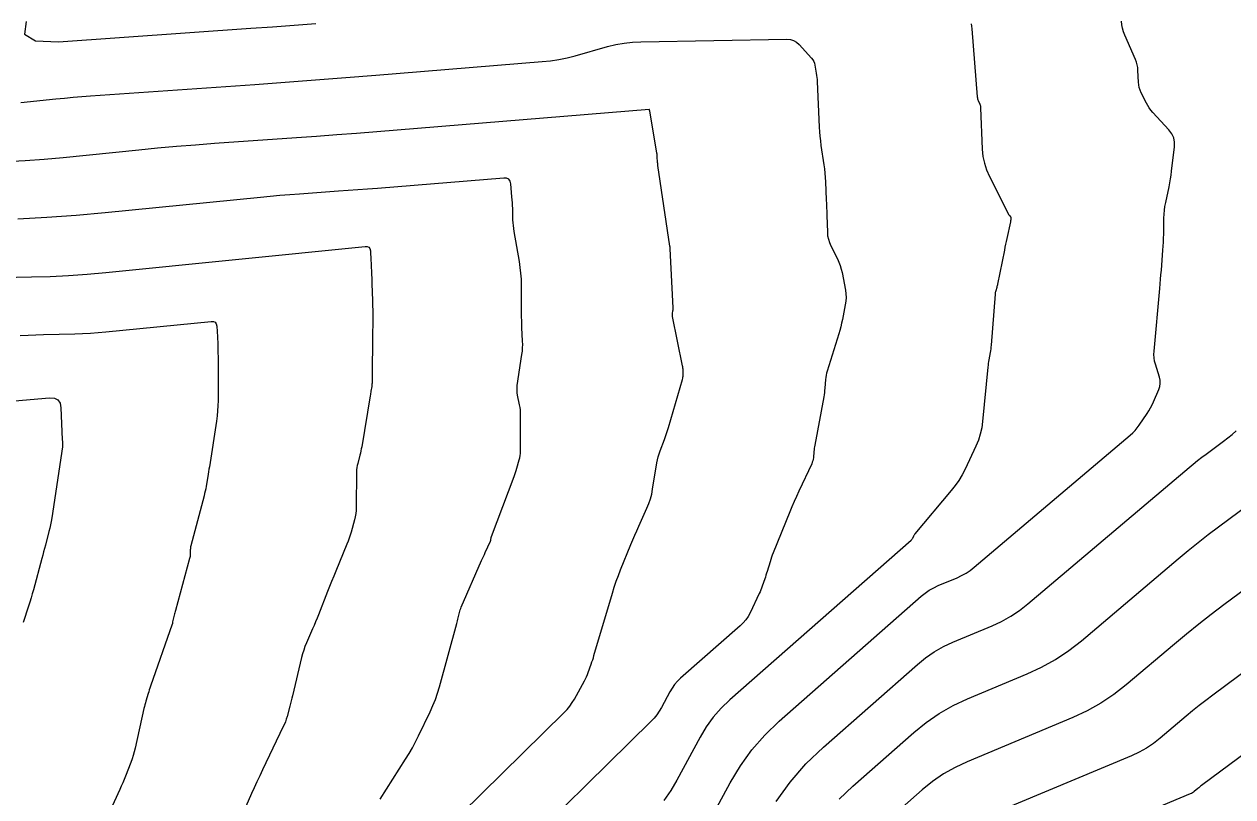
# Model space of a CAD drawing. Extents: x 1354696 to 1366163, y 660729 to 670380.
# Drawn here: x 1360846.1 to 1360905.9, y 664483.3 to 664521.5 of the extents above; entities that cross this region are included whole.
import ezdxf

# ---------------------------------------------------------------- set-up
doc = ezdxf.new("R2010")
doc.units = 0
doc.layers.add('R_Contours', color=7, linetype='Continuous')

msp = doc.modelspace()

# ---------------------------------------------------------------- linework, layer by layer
at = {"layer": 'R_Contours'}
for points in [[(1360846.158, 664521.646), (1360846.077, 664521.022), (1360846.61, 664520.689), (1360847.759, 664520.646), (1360857.268, 664521.313), (1360858.341, 664521.39), (1360859.413, 664521.47), (1360860.486, 664521.553)], [(1360892.91, 664521.538), (1360892.926, 664521.414), (1360892.938, 664521.291), (1360893.209, 664517.914), (1360893.215, 664517.868), (1360893.224, 664517.822), (1360893.237, 664517.777), (1360893.254, 664517.733), (1360893.33, 664517.56), (1360893.346, 664517.516), (1360893.359, 664517.471), (1360893.367, 664517.426), (1360893.371, 664517.379), (1360893.457, 664515.324), (1360893.49, 664514.974), (1360893.559, 664514.633), (1360893.665, 664514.301), (1360893.807, 664513.979), (1360894.749, 664512.11), (1360894.758, 664512.092), (1360894.769, 664512.075), (1360894.781, 664512.059), (1360894.794, 664512.043), (1360894.849, 664511.984), (1360894.861, 664511.968), (1360894.869, 664511.951), (1360894.872, 664511.933), (1360894.872, 664511.913), (1360894.861, 664511.824), (1360894.859, 664511.803), (1360894.855, 664511.781), (1360894.852, 664511.76), (1360894.847, 664511.739), (1360894.67, 664510.912), (1360894.639, 664510.767), (1360894.609, 664510.622), (1360894.579, 664510.477), (1360894.55, 664510.332), (1360894.213, 664508.651), (1360894.204, 664508.609), (1360894.194, 664508.566), (1360894.182, 664508.524), (1360894.17, 664508.482), (1360894.118, 664508.316), (1360894.106, 664508.274), (1360894.097, 664508.231), (1360894.09, 664508.188), (1360894.085, 664508.145), (1360893.892, 664505.621), (1360893.884, 664505.531), (1360893.873, 664505.441), (1360893.861, 664505.351), (1360893.845, 664505.261), (1360893.78, 664504.904), (1360893.764, 664504.814), (1360893.751, 664504.724), (1360893.739, 664504.634), (1360893.729, 664504.544), (1360893.469, 664501.841), (1360893.426, 664501.528), (1360893.356, 664501.223), (1360893.261, 664500.925), (1360893.139, 664500.635), (1360892.601, 664499.486), (1360892.458, 664499.204), (1360892.297, 664498.933), (1360892.119, 664498.674), (1360891.924, 664498.425), (1360890.123, 664496.28), (1360890.104, 664496.255), (1360890.086, 664496.23), (1360890.07, 664496.203), (1360890.056, 664496.175), (1360890.002, 664496.062), (1360889.988, 664496.034), (1360889.971, 664496.009), (1360889.951, 664495.985), (1360889.929, 664495.964), (1360880.968, 664488.073), (1360880.537, 664487.658), (1360880.147, 664487.211), (1360879.799, 664486.73), (1360879.493, 664486.217), (1360878.351, 664484.097), (1360878.047, 664483.58), (1360877.708, 664483.091)], [(1360878.929, 664480.146), (1360880.988, 664483.968), (1360881.49, 664484.809), (1360882.06, 664485.596), (1360882.698, 664486.329), (1360883.404, 664487.008), (1360890.435, 664493.2), (1360890.63, 664493.358), (1360890.835, 664493.498), (1360891.051, 664493.621), (1360891.278, 664493.727), (1360892.207, 664494.116), (1360892.434, 664494.221), (1360892.651, 664494.343), (1360892.858, 664494.481), (1360893.056, 664494.636), (1360900.773, 664501.17), (1360900.899, 664501.284), (1360901.015, 664501.405), (1360901.123, 664501.535), (1360901.222, 664501.672), (1360901.606, 664502.243), (1360901.695, 664502.382), (1360901.777, 664502.525), (1360901.853, 664502.671), (1360901.922, 664502.821), (1360902.184, 664503.427), (1360902.236, 664503.58), (1360902.259, 664503.734), (1360902.253, 664503.889), (1360902.219, 664504.047), (1360902.023, 664504.683), (1360901.982, 664504.842), (1360901.957, 664505.004), (1360901.948, 664505.166), (1360901.955, 664505.331), (1360902.234, 664508.428), (1360902.255, 664508.657), (1360902.275, 664508.887), (1360902.294, 664509.116), (1360902.314, 664509.345), (1360902.394, 664510.325), (1360902.409, 664510.523), (1360902.42, 664510.721), (1360902.427, 664510.919), (1360902.432, 664511.117), (1360902.441, 664511.912), (1360902.448, 664512.109), (1360902.465, 664512.305), (1360902.492, 664512.5), (1360902.528, 664512.694), (1360902.694, 664513.468), (1360902.733, 664513.661), (1360902.768, 664513.856), (1360902.798, 664514.051), (1360902.824, 664514.247), (1360902.965, 664515.443), (1360902.97, 664515.677), (1360902.926, 664515.895), (1360902.833, 664516.098), (1360902.692, 664516.285), (1360901.893, 664517.153), (1360901.802, 664517.26), (1360901.718, 664517.373), (1360901.642, 664517.491), (1360901.574, 664517.614), (1360901.32, 664518.119), (1360901.263, 664518.248), (1360901.221, 664518.38), (1360901.194, 664518.515), (1360901.181, 664518.655), (1360901.157, 664519.225), (1360901.145, 664519.366), (1360901.12, 664519.504), (1360901.082, 664519.639), (1360901.032, 664519.771), (1360900.51, 664520.971), (1360900.444, 664521.14), (1360900.393, 664521.313), (1360900.357, 664521.49), (1360900.335, 664521.67)], [(1360845.896, 664517.646), (1360847.616, 664517.819), (1360848.046, 664517.86), (1360848.476, 664517.899), (1360848.907, 664517.934), (1360849.338, 664517.966), (1360857.467, 664518.536), (1360858.966, 664518.643), (1360860.464, 664518.755), (1360861.962, 664518.871), (1360863.459, 664518.991), (1360871.683, 664519.664), (1360872.097, 664519.708), (1360872.507, 664519.772), (1360872.914, 664519.855), (1360873.317, 664519.959), (1360874.922, 664520.411), (1360875.326, 664520.511), (1360875.733, 664520.585), (1360876.144, 664520.632), (1360876.559, 664520.652), (1360883.784, 664520.781), (1360883.961, 664520.767), (1360884.123, 664520.717), (1360884.27, 664520.632), (1360884.401, 664520.512), (1360885.006, 664519.836), (1360885.068, 664519.757), (1360885.116, 664519.672), (1360885.152, 664519.582), (1360885.176, 664519.485), (1360885.244, 664519.085), (1360885.259, 664518.985), (1360885.272, 664518.884), (1360885.281, 664518.783), (1360885.287, 664518.682), (1360885.388, 664516.425), (1360885.401, 664516.195), (1360885.42, 664515.966), (1360885.446, 664515.737), (1360885.476, 664515.508), (1360885.617, 664514.562), (1360885.646, 664514.351), (1360885.669, 664514.139), (1360885.686, 664513.927), (1360885.699, 664513.714), (1360885.737, 664512.829), (1360885.746, 664512.632), (1360885.753, 664512.435), (1360885.76, 664512.238), (1360885.767, 664512.042), (1360885.791, 664511.221), (1360885.806, 664511.043), (1360885.84, 664510.871), (1360885.893, 664510.703), (1360885.964, 664510.54), (1360886.288, 664509.897), (1360886.363, 664509.735), (1360886.426, 664509.568), (1360886.478, 664509.397), (1360886.517, 664509.223), (1360886.684, 664508.35), (1360886.709, 664508.168), (1360886.717, 664507.987), (1360886.708, 664507.805), (1360886.68, 664507.624), (1360886.535, 664506.899), (1360886.496, 664506.719), (1360886.453, 664506.54), (1360886.405, 664506.361), (1360886.352, 664506.184), (1360885.78, 664504.347), (1360885.75, 664504.243), (1360885.727, 664504.139), (1360885.71, 664504.033), (1360885.699, 664503.926), (1360885.666, 664503.496), (1360885.656, 664503.389), (1360885.644, 664503.282), (1360885.629, 664503.175), (1360885.611, 664503.069), (1360885.171, 664500.676), (1360885.157, 664500.599), (1360885.146, 664500.522), (1360885.136, 664500.445), (1360885.128, 664500.367), (1360885.098, 664500.057), (1360885.087, 664499.981), (1360885.07, 664499.906), (1360885.047, 664499.833), (1360885.017, 664499.761), (1360884.375, 664498.393), (1360884.259, 664498.14), (1360884.146, 664497.886), (1360884.037, 664497.631), (1360883.931, 664497.374), (1360883.108, 664495.348), (1360883.066, 664495.24), (1360883.026, 664495.131), (1360882.989, 664495.021), (1360882.955, 664494.91), (1360882.812, 664494.426), (1360882.784, 664494.334), (1360882.755, 664494.241), (1360882.725, 664494.15), (1360882.693, 664494.058), (1360882.565, 664493.694), (1360882.532, 664493.603), (1360882.497, 664493.513), (1360882.459, 664493.424), (1360882.419, 664493.336), (1360881.969, 664492.384), (1360881.872, 664492.202), (1360881.758, 664492.033), (1360881.627, 664491.877), (1360881.479, 664491.733), (1360878.531, 664489.137), (1360878.375, 664488.987), (1360878.234, 664488.825), (1360878.108, 664488.651), (1360877.998, 664488.466), (1360877.584, 664487.698), (1360877.474, 664487.512), (1360877.352, 664487.334), (1360877.216, 664487.167), (1360877.067, 664487.009), (1360869.634, 664479.681)], [(1360866.658, 664481.421), (1360872.771, 664487.447), (1360872.915, 664487.599), (1360873.046, 664487.761), (1360873.166, 664487.931), (1360873.275, 664488.11), (1360873.781, 664489.017), (1360873.832, 664489.115), (1360873.88, 664489.215), (1360873.923, 664489.317), (1360873.962, 664489.42), (1360874.109, 664489.839), (1360874.145, 664489.944), (1360874.18, 664490.049), (1360874.213, 664490.155), (1360874.245, 664490.261), (1360875.159, 664493.355), (1360875.249, 664493.648), (1360875.347, 664493.939), (1360875.452, 664494.227), (1360875.564, 664494.513), (1360876.071, 664495.764), (1360876.165, 664495.991), (1360876.261, 664496.218), (1360876.359, 664496.443), (1360876.459, 664496.668), (1360876.865, 664497.564), (1360876.958, 664497.791), (1360877.037, 664498.022), (1360877.1, 664498.258), (1360877.147, 664498.498), (1360877.361, 664499.808), (1360877.39, 664499.958), (1360877.425, 664500.105), (1360877.468, 664500.251), (1360877.518, 664500.395), (1360877.734, 664500.966), (1360877.786, 664501.109), (1360877.836, 664501.253), (1360877.882, 664501.398), (1360877.926, 664501.544), (1360878.62, 664503.931), (1360878.633, 664503.986), (1360878.643, 664504.042), (1360878.65, 664504.098), (1360878.652, 664504.155), (1360878.652, 664504.384), (1360878.651, 664504.441), (1360878.646, 664504.497), (1360878.639, 664504.554), (1360878.629, 664504.61), (1360878.132, 664507.042), (1360878.126, 664507.078), (1360878.124, 664507.115), (1360878.124, 664507.151), (1360878.128, 664507.188), (1360878.15, 664507.334), (1360878.155, 664507.371), (1360878.157, 664507.407), (1360878.158, 664507.444), (1360878.157, 664507.481), (1360878.022, 664510.398), (1360878.022, 664510.409), (1360878.021, 664510.412), (1360878.008, 664510.485), (1360878.006, 664510.498), (1360878.004, 664510.511), (1360878.002, 664510.523), (1360878, 664510.536), (1360877.408, 664514.521), (1360877.401, 664514.571), (1360877.396, 664514.621), (1360877.391, 664514.672), (1360877.389, 664514.722), (1360877.379, 664514.924), (1360877.376, 664514.975), (1360877.372, 664515.025), (1360877.366, 664515.075), (1360877.358, 664515.125), (1360877, 664517.225), (1360876.998, 664517.239), (1360876.997, 664517.253), (1360876.994, 664517.281), (1360876.993, 664517.288), (1360876.99, 664517.292), (1360876.985, 664517.294), (1360876.979, 664517.294), (1360863.494, 664516.191), (1360862.504, 664516.112), (1360861.515, 664516.035), (1360860.525, 664515.961), (1360859.535, 664515.89), (1360855.469, 664515.605), (1360854.531, 664515.536), (1360853.594, 664515.459), (1360852.658, 664515.376), (1360851.722, 664515.285), (1360847.981, 664514.909), (1360847.045, 664514.824), (1360846.108, 664514.758), (1360845.17, 664514.711)], [(1360863.663, 664483.15), (1360864.925, 664485.134), (1360865.098, 664485.416), (1360865.263, 664485.702), (1360865.419, 664485.993), (1360865.566, 664486.289), (1360866.139, 664487.482), (1360866.275, 664487.783), (1360866.398, 664488.089), (1360866.506, 664488.401), (1360866.601, 664488.717), (1360867.46, 664491.853), (1360867.478, 664491.921), (1360867.496, 664491.988), (1360867.513, 664492.056), (1360867.529, 664492.124), (1360867.593, 664492.397), (1360867.611, 664492.464), (1360867.631, 664492.531), (1360867.655, 664492.596), (1360867.681, 664492.661), (1360868.688, 664494.965), (1360868.732, 664495.065), (1360868.776, 664495.165), (1360868.821, 664495.265), (1360868.866, 664495.365), (1360869.12, 664495.927), (1360869.128, 664495.946), (1360869.134, 664495.965), (1360869.14, 664495.984), (1360869.143, 664496.004), (1360869.157, 664496.085), (1360869.16, 664496.105), (1360869.165, 664496.124), (1360869.171, 664496.144), (1360869.178, 664496.163), (1360870.293, 664499.121), (1360870.33, 664499.223), (1360870.365, 664499.325), (1360870.399, 664499.428), (1360870.43, 664499.532), (1360870.551, 664499.948), (1360870.577, 664500.053), (1360870.596, 664500.158), (1360870.608, 664500.265), (1360870.611, 664500.373), (1360870.614, 664502.181), (1360870.611, 664502.304), (1360870.602, 664502.426), (1360870.587, 664502.548), (1360870.565, 664502.669), (1360870.466, 664503.152), (1360870.447, 664503.274), (1360870.438, 664503.395), (1360870.44, 664503.516), (1360870.453, 664503.638), (1360870.68, 664505.162), (1360870.701, 664505.329), (1360870.714, 664505.497), (1360870.718, 664505.665), (1360870.714, 664505.834), (1360870.683, 664506.509), (1360870.676, 664506.678), (1360870.671, 664506.847), (1360870.667, 664507.016), (1360870.666, 664507.185), (1360870.66, 664508.603), (1360870.652, 664508.895), (1360870.633, 664509.186), (1360870.601, 664509.476), (1360870.557, 664509.765), (1360870.295, 664511.263), (1360870.273, 664511.403), (1360870.256, 664511.544), (1360870.244, 664511.686), (1360870.238, 664511.828), (1360870.223, 664512.397), (1360870.218, 664512.54), (1360870.21, 664512.682), (1360870.201, 664512.824), (1360870.188, 664512.966), (1360870.127, 664513.617), (1360870.095, 664513.751), (1360870.028, 664513.844), (1360869.925, 664513.894), (1360869.786, 664513.903), (1360863.529, 664513.391), (1360863.047, 664513.352), (1360862.566, 664513.315), (1360862.084, 664513.279), (1360861.602, 664513.244), (1360859.674, 664513.109), (1360859.193, 664513.073), (1360858.711, 664513.034), (1360858.23, 664512.991), (1360857.749, 664512.945), (1360850.066, 664512.172), (1360848.624, 664512.041), (1360847.181, 664511.94), (1360845.735, 664511.867)], [(1360842.729, 664508.931), (1360846.415, 664509.006), (1360847.336, 664509.034), (1360848.256, 664509.08), (1360849.175, 664509.144), (1360850.092, 664509.228), (1360862.925, 664510.519), (1360863.032, 664510.514), (1360863.11, 664510.476), (1360863.16, 664510.405), (1360863.182, 664510.3), (1360863.211, 664509.815), (1360863.218, 664509.693), (1360863.223, 664509.572), (1360863.228, 664509.45), (1360863.232, 664509.329), (1360863.263, 664508.176), (1360863.264, 664508.155), (1360863.266, 664508.134), (1360863.268, 664508.113), (1360863.271, 664508.092), (1360863.286, 664508.009), (1360863.289, 664507.988), (1360863.291, 664507.967), (1360863.293, 664507.946), (1360863.293, 664507.925), (1360863.297, 664507.01), (1360863.297, 664506.85), (1360863.297, 664506.691), (1360863.296, 664506.531), (1360863.295, 664506.372), (1360863.266, 664503.805), (1360863.264, 664503.748), (1360863.261, 664503.691), (1360863.255, 664503.634), (1360863.248, 664503.577), (1360863.213, 664503.351), (1360863.204, 664503.294), (1360863.195, 664503.238), (1360863.186, 664503.181), (1360863.177, 664503.125), (1360862.752, 664500.6), (1360862.733, 664500.496), (1360862.712, 664500.392), (1360862.688, 664500.288), (1360862.662, 664500.185), (1360862.554, 664499.775), (1360862.53, 664499.672), (1360862.512, 664499.568), (1360862.501, 664499.463), (1360862.497, 664499.357), (1360862.479, 664497.605), (1360862.472, 664497.447), (1360862.456, 664497.291), (1360862.429, 664497.136), (1360862.393, 664496.983), (1360862.227, 664496.371), (1360862.183, 664496.22), (1360862.135, 664496.069), (1360862.081, 664495.92), (1360862.023, 664495.773), (1360861.47, 664494.434), (1360861.368, 664494.185), (1360861.266, 664493.935), (1360861.166, 664493.685), (1360861.067, 664493.434), (1360860.614, 664492.281), (1360860.544, 664492.105), (1360860.472, 664491.929), (1360860.399, 664491.755), (1360860.324, 664491.581), (1360860.02, 664490.885), (1360859.948, 664490.71), (1360859.884, 664490.532), (1360859.829, 664490.352), (1360859.781, 664490.168), (1360859.335, 664488.276), (1360859.304, 664488.146), (1360859.271, 664488.016), (1360859.238, 664487.887), (1360859.203, 664487.757), (1360859.061, 664487.241), (1360859.023, 664487.113), (1360858.979, 664486.987), (1360858.93, 664486.863), (1360858.875, 664486.742), (1360857.845, 664484.598), (1360857.707, 664484.307), (1360857.571, 664484.015), (1360857.437, 664483.722), (1360857.305, 664483.428), (1360856.556, 664481.741)], [(1360845.864, 664506.105), (1360846.249, 664506.129), (1360846.634, 664506.146), (1360847.019, 664506.157), (1360848.561, 664506.189), (1360848.946, 664506.2), (1360849.331, 664506.22), (1360849.715, 664506.247), (1360850.099, 664506.281), (1360855.308, 664506.806), (1360855.423, 664506.801), (1360855.507, 664506.76), (1360855.561, 664506.683), (1360855.584, 664506.571), (1360855.615, 664506.048), (1360855.622, 664505.918), (1360855.628, 664505.787), (1360855.633, 664505.657), (1360855.637, 664505.526), (1360855.654, 664504.762), (1360855.657, 664504.591), (1360855.659, 664504.421), (1360855.659, 664504.25), (1360855.658, 664504.079), (1360855.645, 664502.887), (1360855.637, 664502.631), (1360855.621, 664502.377), (1360855.596, 664502.123), (1360855.562, 664501.87), (1360855.216, 664499.606), (1360855.197, 664499.486), (1360855.178, 664499.365), (1360855.158, 664499.245), (1360855.138, 664499.124), (1360855.057, 664498.643), (1360855.036, 664498.523), (1360855.011, 664498.404), (1360854.984, 664498.285), (1360854.954, 664498.167), (1360854.302, 664495.699), (1360854.29, 664495.647), (1360854.281, 664495.595), (1360854.276, 664495.543), (1360854.273, 664495.49), (1360854.271, 664495.278), (1360854.269, 664495.225), (1360854.263, 664495.173), (1360854.255, 664495.121), (1360854.242, 664495.069), (1360853.545, 664492.499), (1360853.529, 664492.44), (1360853.513, 664492.381), (1360853.498, 664492.322), (1360853.483, 664492.262), (1360853.398, 664491.925), (1360853.396, 664491.916), (1360853.395, 664491.907), (1360853.393, 664491.898), (1360853.392, 664491.889), (1360853.389, 664491.852), (1360853.388, 664491.843), (1360853.387, 664491.835), (1360853.385, 664491.826), (1360853.382, 664491.817), (1360852.309, 664488.743), (1360852.278, 664488.652), (1360852.247, 664488.561), (1360852.218, 664488.47), (1360852.19, 664488.378), (1360852.078, 664488.01), (1360852.051, 664487.918), (1360852.026, 664487.826), (1360852.002, 664487.733), (1360851.981, 664487.639), (1360851.547, 664485.67), (1360851.504, 664485.493), (1360851.455, 664485.318), (1360851.398, 664485.145), (1360851.336, 664484.975), (1360851.071, 664484.296), (1360851.003, 664484.127), (1360850.933, 664483.959), (1360850.86, 664483.792), (1360850.785, 664483.627), (1360850.138, 664482.235)], [(1360836.822, 664502.108), (1360847.314, 664503.017), (1360847.551, 664503.004), (1360847.724, 664502.917), (1360847.833, 664502.757), (1360847.876, 664502.522), (1360847.941, 664500.957), (1360847.942, 664500.927), (1360847.944, 664500.897), (1360847.945, 664500.867), (1360847.947, 664500.837), (1360847.955, 664500.718), (1360847.956, 664500.688), (1360847.956, 664500.659), (1360847.954, 664500.629), (1360847.95, 664500.599), (1360847.422, 664497.075), (1360847.395, 664496.905), (1360847.362, 664496.736), (1360847.325, 664496.567), (1360847.283, 664496.4), (1360847.106, 664495.732), (1360847.062, 664495.565), (1360847.017, 664495.398), (1360846.973, 664495.232), (1360846.928, 664495.065), (1360846.513, 664493.522), (1360846.456, 664493.317), (1360846.397, 664493.114), (1360846.335, 664492.911), (1360846.27, 664492.709), (1360846.005, 664491.902)], [(1360883.252, 664483.036), (1360883.95, 664484), (1360884.732, 664484.898), (1360885.597, 664485.729), (1360890.249, 664489.826), (1360890.654, 664490.154), (1360891.081, 664490.447), (1360891.531, 664490.704), (1360892.004, 664490.924), (1360893.94, 664491.734), (1360894.413, 664491.954), (1360894.866, 664492.208), (1360895.298, 664492.496), (1360895.708, 664492.817), (1360903.684, 664499.57), (1360903.89, 664499.742), (1360904.1, 664499.911), (1360904.312, 664500.076), (1360904.527, 664500.238), (1360905.391, 664500.88), (1360905.604, 664501.043), (1360905.812, 664501.213), (1360906.015, 664501.389)], [(1360886.377, 664483.153), (1360887.047, 664483.796), (1360890.062, 664486.452), (1360890.678, 664486.951), (1360891.328, 664487.396), (1360892.012, 664487.786), (1360892.73, 664488.121), (1360895.673, 664489.353), (1360896.393, 664489.687), (1360897.081, 664490.072), (1360897.737, 664490.51), (1360898.361, 664490.999), (1360903.151, 664495.054), (1360903.64, 664495.462), (1360904.136, 664495.862), (1360904.638, 664496.253), (1360905.147, 664496.637), (1360907.194, 664498.156)], [(1360908.997, 664495.432), (1360905.407, 664492.769), (1360904.784, 664492.298), (1360904.168, 664491.818), (1360903.56, 664491.328), (1360902.959, 664490.828), (1360900.574, 664488.808), (1360899.962, 664488.328), (1360899.318, 664487.899), (1360898.644, 664487.521), (1360897.939, 664487.194), (1360892.705, 664485.004), (1360892.108, 664484.725), (1360891.539, 664484.401), (1360890.999, 664484.031), (1360890.487, 664483.616), (1360888.498, 664481.864)], [(1360911.743, 664493.409), (1360904.856, 664488.298), (1360904.52, 664488.045), (1360904.19, 664487.787), (1360903.863, 664487.524), (1360903.54, 664487.255), (1360902.258, 664486.17), (1360901.929, 664485.912), (1360901.584, 664485.681), (1360901.221, 664485.478), (1360900.842, 664485.303), (1360892.425, 664481.78)], [(1360914.813, 664491.625), (1360904.304, 664483.827), (1360904.257, 664483.792), (1360904.211, 664483.756), (1360904.166, 664483.72), (1360904.121, 664483.682), (1360903.943, 664483.531), (1360903.897, 664483.496), (1360903.849, 664483.463), (1360903.799, 664483.435), (1360903.746, 664483.411), (1360892.145, 664478.556)]]:
    msp.add_lwpolyline(points, dxfattribs=at)

doc.saveas('drawing.dxf')
